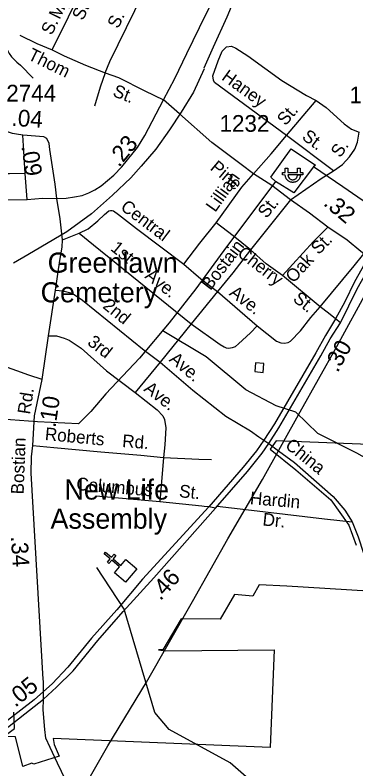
# Model space of a CAD drawing. Extents: x 1473865 to 1648260, y 639067 to 773536.
# Drawn here: x 1527049 to 1529591, y 657920 to 663549 of the extents above; entities that cross this region are included whole.
import ezdxf

# ---------------------------------------------------------------- set-up
doc = ezdxf.new("R2010")
doc.units = 0
for name, color, linetype in [('Exist Boundary Political City Limit New', 7, 'Continuous'), ('Exist Cultural Cemetery Label', 7, 'Continuous'), ('Exist Cultural Church CELL', 7, 'Continuous'), ('Exist Cultural Church Label', 7, 'Continuous'), ('Exist Hydrographic Creek Single Shore', 7, 'Continuous'), ('Exist Hydrographic Misc Water Feature', 7, 'Continuous'), ('Exist Railroad Mainline', 7, 'Continuous'), ('Exist Road Non-System Type 51', 7, 'Continuous'), ('Exist Road Non-System Type 51 Label', 7, 'Continuous'), ('Exist Road Primary US Divided Attributed', 7, 'Continuous'), ('Exist Road Primary US Mileage Hundredths English Label', 7, 'Continuous'), ('Exist Road Secondary Mileage Hundredths English Label', 7, 'Continuous'), ('Exist Road Secondary Type 51 Attributed', 7, 'Continuous'), ('Exist Road Secondary Type 51 Label', 7, 'Continuous'), ('Exist Road Secondary Type 51 Number Label', 7, 'Continuous'), ('Exist Utilities Electrical Power Substation CELL', 7, 'Continuous'), ('Exist Utilities Electrical Transmission Line', 7, 'Continuous'), ('Map Preparation Boundary City Limit Buffer Line', 7, 'Continuous')]:
    doc.layers.add(name, color=color, linetype=linetype)

msp = doc.modelspace()

# ---------------------------------------------------------------- linework, layer by layer
at = {"layer": 'Exist Boundary Political City Limit New'}
for points in [[(1529813.2, 660336.6), (1528996.6, 660371), (1528952.5, 660307.2), (1529142.9, 660154.3), (1529404, 659930.4), (1529539.5, 659739.9), (1529593.1, 659592.2)], [(1529683.1, 659248.1), (1529074.8, 659283.8), (1528870.2, 659294.6), (1528821.5, 659209.4), (1528684.2, 659223.1), (1528578.2, 659038.8), (1528287.6, 659040.6), (1528151.1, 658808.9), (1528118.6, 658809.6), (1528171.6, 658802.6), (1528980.9, 658809.9), (1528951.8, 658080.9), (1527333.2, 658146.5), (1527340.6, 658102.8), (1527377, 658015.2), (1527187.5, 657956.9), (1527172.9, 657964.2), (1527106.4, 657937.8)], [(1527106.4, 657937.8), (1527050.5, 658158.8), (1526963.9, 658163.7), (1527044.2, 658222.2), (1527038.5, 658343.9)]]:
    msp.add_lwpolyline(points, dxfattribs=at)
at = {"layer": 'Exist Cultural Church CELL'}
msp.add_lwpolyline([(1527790.6, 659385), (1527827.6, 659428.3), (1527769.7, 659477.9), (1527748.9, 659453.6), (1527736.8, 659464), (1527757.6, 659488.3), (1527712, 659527.4), (1527722.4, 659539.6), (1527768, 659500.5), (1527788.9, 659524.7), (1527801, 659514.4), (1527780.2, 659490.1), (1527838, 659440.5), (1527875.6, 659484.2), (1527956.4, 659414.9), (1527871.4, 659315.8)], close=True, dxfattribs=at)
at = {"layer": 'Exist Hydrographic Creek Single Shore'}
msp.add_lwpolyline([(1531816.2, 655455.7), (1531590, 655520.4), (1531564.7, 655620.2), (1531470, 655865.1), (1531314.6, 655991.7), (1531200, 656142.1), (1531109, 656209.6), (1530910, 656282.6), (1530755, 656459.6), (1530535, 656785.8), (1530420, 656922.6), (1530146, 656977.4), (1529931, 657070.4), (1529503, 657427), (1529130, 657601.9), (1528932, 657720.8), (1528653, 657966), (1528198, 658214.8), (1528091, 658341.7), (1527862, 659114.4), (1527658, 659423.8)], dxfattribs=at)
at = {"layer": 'Exist Hydrographic Misc Water Feature'}
for points in [[(1526891.8, 663559.6), (1526940.1, 663456), (1526947.4, 663406.6), (1526966.4, 663343.9), (1526983.8, 663301.7), (1527005.1, 663261.1), (1527022.8, 663236.9), (1527062.1, 663196.7), (1527089.8, 663175.7), (1527184.2, 663078.5)], [(1532028.5, 656667.4), (1531788, 656941), (1531691, 657192.4), (1531486, 657390.2), (1531274, 657676.8), (1531138.1, 658020.9), (1530876, 658357.8), (1530780, 658582.8), (1530709, 658869.9), (1530644, 658995.9), (1530283, 659341.3), (1530179, 659592.9), (1530015, 659770.1), (1529869, 660048.8), (1529763, 660185.5), (1529598, 660277.5), (1529308.1, 660424.5), (1529144, 660585.3), (1528995.1, 660631), (1528771, 660750.5), (1528475, 660996.1), (1528145, 661193.1)], [(1528841.5, 660953.4), (1528836.4, 660887.8), (1528898.5, 660880.8), (1528903.5, 660946.3), (1528841.5, 660953.4)]]:
    msp.add_lwpolyline(points, dxfattribs=at)
at = {"layer": 'Exist Railroad Mainline'}
for points in [[(1529846.2, 665748.3), (1529666.8, 665565.3), (1529566.7, 665451.2), (1529369.8, 665182.9), (1529304.9, 665100.1), (1529183, 664856), (1529102.3, 664677.8), (1528978.8, 664381.5), (1528863.4, 664114.1), (1528742, 663808.4), (1528627.2, 663534.4), (1528527.2, 663308.3), (1528456.6, 663151.6)], [(1528458.9, 663147.1), (1528379.3, 662974.4), (1528287.5, 662824.2), (1528200.1, 662692.7), (1528097.4, 662547.9), (1527988.6, 662419.8), (1527911.9, 662333.1), (1527775.7, 662203.9), (1527619.6, 662065.5), (1527433.4, 661929.4), (1527143.2, 661758.5), (1527035.8, 661697.2)]]:
    msp.add_lwpolyline(points, dxfattribs=at)
at = {"layer": 'Exist Road Non-System Type 51'}
for p, q in [((1529073.9, 662650.4), (1529294.9, 662912)), ((1529422.8, 662385.6), (1529073.9, 662650.4)), ((1527139.8, 662172.9), (1527123.6, 662367.1)), ((1529102.7, 662169.9), (1528803.6, 661795.8)), ((1529325.3, 661371.6), (1529043.8, 661605)), ((1527297.3, 661155), (1527349.8, 661493.9)), ((1528559.6, 661484.5), (1528363, 661244.4)), ((1528363, 661244.4), (1528131.5, 660956.9)), ((1527250, 660827.9), (1527297.3, 661155)), ((1528131.5, 660956.9), (1527945.1, 660730.6)), ((1528155.8, 660246.5), (1528127.5, 659915.1)), ((1528155.8, 660246.5), (1528419.5, 660233.9)), ((1528419.5, 660233.9), (1528513.4, 660229.5)), ((1528127.5, 659915.1), (1527654, 659955.9))]:
    msp.add_line(p, q, dxfattribs=at)
for points in [[(1527326, 663289.5), (1527569.3, 663784.9), (1527634.1, 663923.6)], [(1527720.5, 663117.9), (1527754.3, 663203.2), (1527941.6, 663583.6), (1528026.9, 663764)], [(1527084.1, 663398.2), (1527210.9, 663337.7), (1527326, 663289.5)], [(1527326, 663289.5), (1527415.2, 663245.9), (1527573.6, 663174.9), (1527720.5, 663117.9)], [(1529073.9, 662650.4), (1528537.4, 663044.8), (1528527.8, 663063), (1528524.5, 663095.1), (1528562.7, 663206.3), (1528594, 663279.5), (1528626.7, 663310.9), (1528663.2, 663317.4), (1528696.5, 663301.7), (1528785.4, 663243.9), (1529037.8, 663061.1), (1529221.6, 662947.5), (1529294.9, 662912)], [(1527720.5, 663117.9), (1527682.5, 663010.6), (1527639.9, 662869.6)], [(1527720.5, 663117.9), (1527819.9, 663082), (1528016, 662982.3), (1528155.4, 662915.6)], [(1529294.9, 662912), (1529369.9, 662858.5), (1529503.5, 662737.9), (1529558.7, 662697), (1529616.3, 662673.8)], [(1527058.7, 662660.2), (1527029.9, 662665.2), (1526958.3, 662690.6)], [(1527123.6, 662367.1), (1527110.2, 662571.7), (1527107.6, 662651.8)], [(1529422.8, 662385.6), (1529491.7, 662432.2), (1529542.8, 662491.2), (1529581.9, 662548.5), (1529603, 662600.1), (1529616.3, 662673.8)], [(1528826.4, 662363.2), (1528959.3, 662512.6), (1529073.9, 662650.4)], [(1529102.7, 662169.9), (1529331.8, 662329.4), (1529422.8, 662385.6)], [(1527123.6, 662367.1), (1527006.6, 662364.4), (1526982.1, 662363.8), (1526834.3, 662358), (1526786.8, 662349.9), (1526765.6, 662333.7), (1526739.3, 662313.5), (1526703.9, 662309.5), (1526653.3, 662311.5)], [(1528549.3, 661998.6), (1528740.6, 662264.9), (1528826.4, 662363.2)], [(1527403, 661870.9), (1527384.2, 662027.3), (1527359, 662179.7)], [(1527526.1, 661920.6), (1527592.6, 661953.3), (1527665.8, 662011.8), (1527714.5, 662058.9), (1527747.1, 662086.2), (1527760.4, 662091), (1527772.2, 662091.1), (1527783.1, 662086.7), (1527820.6, 662060.7), (1527954.6, 661956.2), (1528307.6, 661689.3)], [(1528307.6, 661689.3), (1528426.6, 661845), (1528549.3, 661998.6)], [(1528803.6, 661795.8), (1528675.6, 661900.2), (1528549.3, 661998.6)], [(1527403, 661870.9), (1527526.1, 661920.6)], [(1527526.1, 661920.6), (1527632.3, 661832.4), (1528363, 661244.4)], [(1529380.6, 661964.4), (1529274.7, 661858.5), (1529043.8, 661605)], [(1527349.8, 661493.9), (1527382.1, 661717.4), (1527400.1, 661817.1), (1527403, 661870.9)], [(1528803.6, 661795.8), (1528672.2, 661624.3), (1528559.6, 661484.5)], [(1529043.8, 661605), (1528921.5, 661691.3), (1528803.6, 661795.8)], [(1529325.3, 661371.6), (1529578.5, 661677.8), (1529651, 661765.3)], [(1528307.6, 661689.3), (1528433.4, 661578.9), (1528559.6, 661484.5)], [(1527349.8, 661493.9), (1527403.7, 661489.1), (1527473.4, 661471.6), (1527552.4, 661420), (1528011.3, 661047.2), (1528131.5, 660956.9)], [(1528559.6, 661484.5), (1528854.5, 661228.9)], [(1528854.5, 661228.9), (1528998.3, 661113.9), (1529030.1, 661101.5), (1529058, 661098.9), (1529084.5, 661103.6), (1529104.3, 661114), (1529177.9, 661190.5), (1529255.8, 661291), (1529325.3, 661371.6)], [(1529439.7, 661279.9), (1529386, 661322.9), (1529325.3, 661371.6)], [(1528363, 661244.4), (1528578, 661088.2), (1528608, 661071), (1528623.7, 661065.2), (1528639.5, 661062.9), (1528671.6, 661066.3), (1528692, 661075.1), (1528715.9, 661093.6), (1528805.7, 661175.8), (1528854.5, 661228.9)], [(1529475.4, 661251.2), (1529439.7, 661279.9)], [(1527297.3, 661155), (1527357.3, 661153.8), (1527415.2, 661137.5), (1527450.9, 661120.8), (1527541.6, 661062.3), (1527729.6, 660893.3), (1527945.1, 660730.6)], [(1528131.5, 660956.9), (1528375.4, 660748.1), (1528619.6, 660553.5), (1528803.5, 660443.9), (1528866, 660401), (1528881.7, 660390.2), (1528903.4, 660375.7)], [(1527945.1, 660730.6), (1528108.5, 660601.4), (1528151.6, 660556.5), (1528163.3, 660528.3), (1528172, 660466.3), (1528165.5, 660340.3), (1528155.8, 660246.5)], [(1528903.4, 660375.7), (1528941.7, 660349.3)], [(1527181.5, 660335.4), (1527337.3, 660320.5), (1527687.8, 660286.9), (1527986, 660263.7), (1528155.8, 660246.5)], [(1528494, 659876.4), (1528459.6, 659880.5), (1528440.9, 659882.7), (1528127.5, 659915.1)], [(1528544, 659868.4), (1528494, 659876.4)], [(1528556.3, 659882.3), (1528769.2, 659856.7), (1529357.3, 659787.6), (1529563, 659765.7)]]:
    msp.add_lwpolyline(points, dxfattribs=at)
at = {"layer": 'Exist Road Primary US Divided Attributed'}
for points in [[(1529681.8, 661743.9), (1529636.5, 661653.4), (1529581.5, 661556.5), (1529508.3, 661407.1), (1529439.7, 661279.9)], [(1529475.4, 661251.2), (1529599.8, 661504.1), (1529719.1, 661717.6)], [(1529439.7, 661279.9), (1529363, 661157.6), (1529291.3, 661027.8), (1528984.1, 660497.5), (1528903.4, 660375.7)], [(1528941.7, 660349.3), (1529015.5, 660466), (1529330.5, 661005.3), (1529399.1, 661130.8), (1529475.4, 661251.2)], [(1528903.4, 660375.7), (1528848.6, 660296.5), (1528750.5, 660172.9), (1528494, 659876.4)], [(1528544, 659868.4), (1528781.9, 660140.3), (1528893, 660278.4), (1528941.7, 660349.3)], [(1527260.1, 658441.4), (1527358.5, 658530.8), (1527481.9, 658651.7), (1527665.6, 658879.7), (1527854, 659094.6), (1528083, 659348.1), (1528544, 659868.4)], [(1528494, 659876.4), (1527999.1, 659336.5), (1527807.9, 659109.1), (1527619, 658895.9), (1527442, 658681.4), (1527326.2, 658554.8), (1527261.2, 658497.8)], [(1527261.2, 658497.8), (1527192.1, 658436.4), (1526913.6, 658223.4), (1526695.9, 658066.8), (1526440.1, 657871.8), (1526274.9, 657751.4), (1526178.2, 657689.7), (1525933.8, 657496.7), (1525401.6, 657106), (1525181.6, 656945.3)], [(1525257.2, 656942.9), (1525942.1, 657451.8), (1526310.3, 657724.7), (1526719, 658033.9), (1526932.4, 658184.8), (1527260.1, 658441.4)]]:
    msp.add_lwpolyline(points, dxfattribs=at)
at = {"layer": 'Exist Road Secondary Type 51 Attributed'}
for points in [[(1528155.4, 662915.6), (1528240.1, 663076.6), (1528329.7, 663260.9), (1528472.4, 663552.1), (1528639.9, 663891.1), (1528702.6, 664019.2), (1528775.4, 664187.9), (1528896.7, 664412.2), (1529045.5, 664727.2), (1529084.2, 664799.3), (1529164.6, 664968.3), (1529247.1, 665122.9), (1529302.4, 665216.3), (1529409.2, 665387.8), (1529467.9, 665480.5), (1529570.7, 665648), (1529649.4, 665752.8), (1529706.1, 665822.8)], [(1527359, 662179.7), (1527429.1, 662182.5), (1527491.1, 662191.2), (1527550.2, 662202.3), (1527598.3, 662223), (1527642.3, 662243.6), (1527689.7, 662274.3), (1527785.1, 662353.1), (1527843.8, 662415.1), (1527962.2, 662559.9), (1528016, 662648.9), (1528155.4, 662915.6)], [(1529102.7, 662169.9), (1528962.7, 662276.6), (1528826.4, 662363.2), (1528735.8, 662433.1), (1528515.7, 662597.3), (1528274.2, 662811.5), (1528155.4, 662915.6)], [(1527359, 662179.7), (1527346.8, 662287.2), (1527308.9, 662545.8), (1527302.5, 662590), (1527285.2, 662626.4), (1527263.5, 662640.6), (1527107.6, 662651.8), (1527058.7, 662660.2)], [(1526019.2, 661915.1), (1526145.2, 661981.5), (1526480.2, 662130.8), (1526589.6, 662161.8), (1526656.3, 662168.9), (1526817.1, 662171.9), (1526993.1, 662169.9), (1527139.8, 662172.9), (1527253.4, 662182), (1527359, 662179.7)], [(1529380.6, 661964.4), (1529244.7, 662071), (1529102.7, 662169.9)], [(1529651, 661765.3), (1529626.7, 661784.9), (1529524.8, 661867.7), (1529380.6, 661964.4)], [(1527250, 660827.9), (1527149.9, 660861.3), (1527060.9, 660891.6), (1526992.1, 660916.9), (1526882.9, 660937.1), (1526841.4, 660939.1)], [(1527181.5, 660335.4), (1527193.8, 660557.2), (1527250, 660827.9)], [(1528941.7, 660349.3), (1529012.8, 660296.6), (1529133.5, 660207.9), (1529420.5, 659954.4), (1529508.5, 659852.8), (1529563, 659765.7), (1529608.7, 659652.9), (1529648.5, 659532), (1529830.6, 658812.6), (1530017.8, 658041), (1530044.9, 657890.6), (1530058.4, 657764.3), (1530061.5, 657610.1), (1530046.3, 657442.6), (1530002, 657287.5), (1529941.5, 657100.5), (1529905.1, 656936.4), (1529801.8, 656650.6), (1529741, 656413.5), (1529659.7, 656156.1), (1529624.2, 656070.8)], [(1527261.2, 658497.8), (1527259.8, 658572.8), (1527257.9, 658590.7), (1527167.5, 660127.7), (1527172, 660251.7), (1527181.5, 660335.4)], [(1527260.1, 658441.4), (1527261.2, 658497.8)], [(1527658.6, 656531.4), (1527672.9, 656822.5), (1527667.2, 656936.6), (1527641.5, 657119.3), (1527578.8, 657481.7), (1527557.9, 657547.2), (1527517.9, 657648.2), (1527365.6, 657964.5), (1527309.6, 658081.6), (1527278.9, 658150), (1527269.4, 658215.8), (1527257.6, 658361.4), (1527260.1, 658441.4)]]:
    msp.add_lwpolyline(points, dxfattribs=at)
at = {"layer": 'Exist Utilities Electrical Power Substation CELL'}
msp.add_lwpolyline([(1529044.6, 662374.4), (1529064.2, 662374.4), (1529064.2, 662406.6), (1529084, 662406.6), (1529084, 662374.4), (1529154.8, 662374.4), (1529154.8, 662406.6), (1529174.6, 662406.6), (1529174.6, 662374.4), (1529194.2, 662374.4), (1529194.2, 662355), (1529174.6, 662355), (1529154.8, 662355), (1529084, 662355), (1529084.6, 662348.8), (1529085.8, 662343.4), (1529088.3, 662337.8), (1529092, 662332.4), (1529096.6, 662327.6), (1529099.2, 662325.6), (1529102.3, 662323.9), (1529106.1, 662321.9), (1529110.3, 662320.5), (1529115, 662319.6), (1529118.7, 662319.3), (1529122.9, 662319.5), (1529127.6, 662320.2), (1529131.9, 662321.4), (1529134.8, 662322.6), (1529138.2, 662324.4), (1529141.5, 662326.8), (1529144.7, 662329.6), (1529147.4, 662332.6), (1529149.5, 662335.5), (1529150.8, 662337.8), (1529152.3, 662340.6), (1529153.6, 662344.1), (1529154.1, 662346.4), (1529154.9, 662350.1), (1529155.1, 662352.9), (1529155.3, 662355), (1529176.9, 662355), (1529176.6, 662351.5), (1529176.2, 662348.9), (1529175.7, 662345.5), (1529174.9, 662342.2), (1529173.9, 662338.4), (1529172.8, 662335.3), (1529171.5, 662332.1), (1529169.7, 662328.6), (1529167.4, 662325), (1529164.9, 662321.4), (1529162.3, 662318.4), (1529159.6, 662315.6), (1529156, 662312.4), (1529152.2, 662309.5), (1529148, 662307), (1529143.6, 662304.8), (1529140.3, 662303.3), (1529137.1, 662302.3), (1529134, 662301.5), (1529130.2, 662300.6), (1529126.4, 662300.2), (1529123, 662299.8), (1529118.6, 662299.8), (1529115.6, 662300), (1529112.2, 662300.4), (1529108.6, 662301.1), (1529103.8, 662302.2), (1529098.7, 662304.1), (1529094.3, 662306.1), (1529090.7, 662308.2), (1529086.5, 662310.9), (1529083.4, 662313.6), (1529081.5, 662315.2), (1529079.1, 662317.7), (1529077.1, 662319.9), (1529074.4, 662323.2), (1529071.7, 662327.5), (1529069.7, 662331.2), (1529068.2, 662334.5), (1529067, 662337.7), (1529065.4, 662342.9), (1529064.6, 662347.2), (1529064.2, 662351), (1529063.9, 662354.9), (1529044.6, 662355)], close=True, dxfattribs=at)
at = {"layer": 'Exist Utilities Electrical Transmission Line'}
for points in [[(1528990.8, 662307.3), (1528957.2, 662338), (1529109, 662551.2), (1529288.8, 662427.9), (1529274.5, 662416.2)], [(1529274.5, 662416.2), (1529129.1, 662220.8), (1528990.8, 662307.3)], [(1529930.4, 661960.3), (1529756.7, 662085.5), (1529494, 662266.3), (1529274.5, 662416.2)], [(1528990.8, 662307.3), (1528837.9, 662098.6), (1528626.1, 661818), (1528396.5, 661506), (1528198.1, 661251.7), (1527975.5, 660987.7), (1527724.7, 660720.2), (1527612.4, 660588.4), (1527520.7, 660496), (1527215.1, 660511.6), (1526743.8, 660547.9), (1526306.1, 660565.9), (1526018.6, 660586.9), (1525634, 660635.9), (1525172.5, 660690.2), (1524571.8, 660759.2), (1523941.3, 660836.5), (1523344.8, 660915.2)], [(1524734.1, 652892.8), (1525012.1, 653353.6), (1525379.5, 653998.9), (1525544.7, 654288), (1525887.1, 654877.7), (1526190.6, 655410.3), (1526545.3, 656017.8), (1526842.6, 656542.5), (1527172.5, 657104.5), (1527461.3, 657605.2), (1527740.1, 658092.2), (1528028.4, 658567), (1528371.2, 659170.8), (1528635.3, 659637.9), (1528893.2, 660081.3), (1529174.1, 660586.1), (1529448.7, 661073.2), (1529684.4, 661506.9), (1529853.6, 661803.8), (1529930.4, 661960.3)]]:
    msp.add_lwpolyline(points, dxfattribs=at)
at = {"layer": 'Map Preparation Boundary City Limit Buffer Line'}
for points in [[(1529813.2, 660336.6), (1528996.6, 660371), (1528952.5, 660307.2), (1529142.9, 660154.3), (1529404, 659930.4), (1529539.5, 659739.9), (1529593.1, 659592.2)], [(1529683.1, 659248.1), (1529074.8, 659283.8), (1528870.2, 659294.6), (1528821.5, 659209.4), (1528684.2, 659223.1), (1528578.2, 659038.8), (1528287.6, 659040.6), (1528151.1, 658808.9), (1528118.6, 658809.6), (1528171.6, 658802.6), (1528980.9, 658809.9), (1528951.8, 658080.9), (1527333.2, 658146.5), (1527340.6, 658102.8), (1527377, 658015.2), (1527187.5, 657956.9), (1527172.9, 657964.2), (1527106.4, 657937.8)], [(1527106.4, 657937.8), (1527050.5, 658158.8), (1526963.9, 658163.7), (1527044.2, 658222.2), (1527038.5, 658343.9)]]:
    msp.add_lwpolyline(points, dxfattribs=at)

# ---------------------------------------------------------------- texts
at = {"layer": 'Exist Cultural Cemetery Label'}
for s, p in [('Greenlawn', (1527291.5, 661625.3)), ('Cemetery', (1527239.3, 661404.2))]:
    msp.add_text(s, height=150, rotation=0, dxfattribs=at).set_placement(p)
at = {"layer": 'Exist Cultural Church Label'}
for s, p in [('New Life', (1527416.9, 659931.5)), ('Assembly', (1527312.9, 659713.9))]:
    msp.add_text(s, height=150, rotation=0, dxfattribs=at).set_placement(p)
at = {"layer": 'Exist Road Non-System Type 51 Label'}
for s, rotation, p in [('Myrtle', 63.8391, (1527380.2, 663511.4)), ('St.', 64.9583, (1527555.1, 663503.1)), ('S.', 63.8391, (1527322.2, 663393.4)), ('S.', 63.7779, (1527817.1, 663442.1)), ('Thom', 333.9304, (1527137.1, 663221.4)), ('Haney', 324.0925, (1528582.4, 663071)), ('St.', 338.4606, (1527770.8, 662946.4)), ('St.', 49.8179, (1529066.2, 662717.5)), ('St.', 323.1426, (1529181.9, 662627.3)), ('S.', 55.6124, (1529474.5, 662478.6)), ('Lillian', 54.3103, (1528541.1, 662071.5)), ('Central', 322.9112, (1527828.5, 662101.7)), ('St.', 51.3615, (1528924.3, 662025.6)), ('St.', 44.9805, (1529312.4, 661755.3)), ('1st', 321.1741, (1527754.8, 661797)), ('Bostain', 52.5469, (1528505.5, 661487.6)), ('Cherry', 322.427, (1528700.1, 661755.4)), ('Oak', 47.6774, (1529126.3, 661543.1)), ('Ave.', 321.1741, (1528010.8, 661591)), ('Ave.', 322.3298, (1528639.5, 661462.2)), ('St.', 321.4171, (1529114.6, 661418.8)), ('2nd', 320.9074, (1527696.2, 661366.6)), ('3rd', 321.8986, (1527581.6, 661093.4)), ('Ave.', 319.4306, (1528192.2, 660969.7)), ('Ave.', 321.6874, (1528002.9, 660747.6)), ('Roberts', 354.5355, (1527268.1, 660376.5)), ('Rd.', 355.5477, (1527845.3, 660324)), ('Columbus', 355.0765, (1527502.3, 660003.7)), ('St.', 354.1028, (1528269.1, 659949.9)), ('Hardin', 355.0765, (1528798, 659897.9)), ('Dr.', 354.1028, (1528891.7, 659738.7))]:
    msp.add_text(s, height=95, rotation=rotation, dxfattribs=at).set_placement(p)
at = {"layer": 'Exist Road Primary US Mileage Hundredths English Label'}
for s, rotation, p in [('.30', 61.6277, (1529455, 660874.1)), ('.46', 47.9391, (1528133.1, 659171.6)), ('.05', 38.899, (1527050.1, 658376.1))]:
    msp.add_text(s, height=125, rotation=rotation, dxfattribs=at).set_placement(p)
at = {"layer": 'Exist Road Secondary Mileage Hundredths English Label'}
for s, rotation, p in [('.04', 355.9084, (1527019.2, 662722.9)), ('.23', 50.3698, (1527823.5, 662407.2)), ('.09', 278.3236, (1527095.3, 662569.7)), ('.32', 319.8169, (1529342.2, 662134.5)), ('.10', 81.4871, (1527349.8, 660464.8)), ('.34', 273.5753, (1527016.8, 659656.6))]:
    msp.add_text(s, height=125, rotation=rotation, dxfattribs=at).set_placement(p)
at = {"layer": 'Exist Road Secondary Type 51 Label'}
for s, rotation, p in [('Pine', 319.8169, (1528497.7, 662399.6)), ('Rd.', 81.1998, (1527159.7, 660563.9)), ('Bostian', 87.919, (1527112.5, 659969.5)), ('China', 320.9074, (1529056.5, 660323.9))]:
    msp.add_text(s, height=95, rotation=rotation, dxfattribs=at).set_placement(p)
at = {"layer": 'Exist Road Secondary Type 51 Number Label'}
for s, p in [('2744', (1526982.8, 662903.4)), ('1231', (1529543, 662890.6)), ('1232', (1528573.8, 662677.4))]:
    msp.add_text(s, height=125, dxfattribs=at).set_placement(p)

doc.saveas('drawing.dxf')
